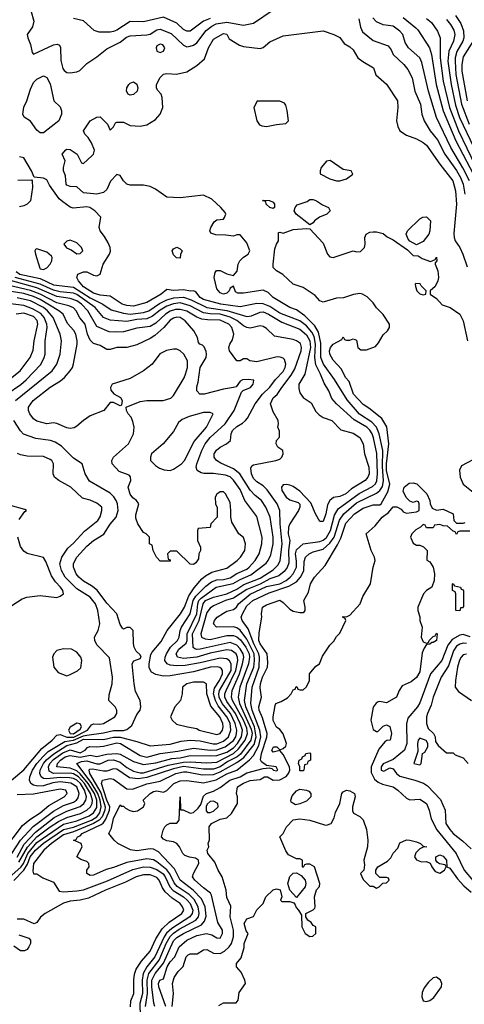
# Model space of a CAD drawing. Header units: inches. Extents: x 1793389 to 1900389, y 320802 to 470796.
# Tile 269 of 656: x 1834386 to 1837058, y 392644 to 398558. Entities that reach past the tile are written whole.
import ezdxf

# ---------------------------------------------------------------- set-up
doc = ezdxf.new("R2010")
doc.units = ezdxf.units.IN
doc.header["$MEASUREMENT"] = 0
doc.layers.add('B8339', color=7, linetype='Continuous')

msp = doc.modelspace()

# ---------------------------------------------------------------- linework, layer by layer
at = {"layer": 'B8339', "color": 2}
for points, elevation in [([(1834453.3, 398613.3), (1834470.4, 398549.6), (1834463.8, 398516.2), (1834430.8, 398470), (1834434, 398450), (1834450.8, 398410), (1834461, 398361), (1834470, 398352), (1834590, 398407.3), (1834611, 398411), (1834625.4, 398405.4), (1834630.7, 398390.7), (1834634.2, 398314.2), (1834645.8, 398265.8), (1834652.8, 398252.8), (1834670, 398240.7), (1834690, 398239.1), (1834730, 398244.9), (1834747.2, 398252.8), (1834790, 398296), (1834850, 398334.8), (1834910, 398384), (1834990, 398423), (1835027.4, 398452.6), (1835050, 398462), (1835150, 398466.4), (1835170, 398472.2), (1835210, 398497.6), (1835230, 398501.3), (1835295.8, 398475.8), (1835370, 398404.9), (1835390, 398396.3), (1835410, 398399.1), (1835430, 398405.5), (1835450, 398419.1), (1835507.1, 398492.9), (1835540.7, 398519.3), (1835566.8, 398533.2), (1835630, 398544.2), (1835730, 398526), (1835790, 398537.1), (1835910, 398618)], 226), ([(1835530, 398565.5), (1835490, 398548.7), (1835410, 398490.4), (1835390, 398490.4), (1835370, 398500.4), (1835330, 398537), (1835250, 398572.7), (1835130, 398546), (1835050, 398548.2), (1834970, 398496.4), (1834950, 398488.4), (1834930, 398483.8), (1834863.4, 398483.4), (1834833.4, 398493.4), (1834770, 398550.8), (1834710, 398566)], 230), ([(1836423.4, 398563.4), (1836433, 398513), (1836446.2, 398486.2), (1836510, 398433), (1836600.5, 398400.5), (1836618, 398378), (1836630.8, 398350), (1836694, 398290), (1836719, 398259), (1836744.9, 398210), (1836760.5, 398130), (1836794.9, 398050), (1836802, 397990), (1836816.3, 397950), (1836852.7, 397890), (1836896.4, 397836.4), (1836941.1, 397750), (1837010, 397652.4), (1837033.8, 397610), (1837050.2, 397570), (1837061.3, 397510)], 226), ([(1837088, 397590), (1837049.4, 397669.4), (1836976.5, 397790), (1836890.2, 397970.2), (1836843.1, 398130), (1836801.7, 398301.7), (1836790.4, 398330), (1836722, 398390), (1836702.3, 398422.3), (1836687.7, 398470), (1836670.6, 398490), (1836630, 398519.1), (1836570, 398527.3), (1836530, 398544.9), (1836508, 398570)], 230), ([(1836691.2, 398571.2), (1836766.8, 398510), (1836778.4, 398498.4), (1836848.2, 398390), (1836861.1, 398350), (1836889, 398170), (1836930.2, 398010), (1837006.5, 397830), (1837132.4, 397590)], 234), ([(1836830, 398565.7), (1836861.1, 398541.1), (1836897.3, 398490), (1836913, 398450), (1836912.6, 398330), (1836930.2, 398190), (1836969.2, 398030), (1837022.8, 397890), (1837122.8, 397682.8)], 238), ([(1836950, 398559.3), (1836974, 398530), (1836994.5, 398494.5), (1837000.3, 398470), (1836991.8, 398430), (1836964, 398370), (1836959.6, 398310), (1836978, 398170), (1837005.1, 398045.1), (1837029.2, 397970), (1837115.5, 397790)], 242), ([(1837003.9, 398583.9), (1837036.4, 398536.4), (1837052.4, 398492.4), (1837055.2, 398450), (1837048.9, 398430), (1837013.7, 398366.3), (1837003.6, 398330), (1837002.8, 398310), (1837006.5, 398230), (1837040.7, 398050), (1837087.1, 397930)], 246), ([(1835198, 392630), (1835191.2, 392651.2), (1835179.8, 392750), (1835181, 392790), (1835199.3, 392830), (1835250, 392891.8), (1835310, 393025.3), (1835330, 393045.2), (1835369.6, 393070), (1835478.5, 393121.5), (1835496.6, 393143.4), (1835506.3, 393173.7), (1835500.9, 393230), (1835478.5, 393278.5), (1835429.2, 393329.2), (1835350, 393389.7), (1835317.1, 393457.1), (1835220.1, 393560.1), (1835190, 393575.1), (1835170, 393578), (1835090, 393566), (1835051.5, 393571.5), (1834975.3, 393610), (1834954, 393630), (1834922, 393670), (1834938.3, 393701.7), (1834950, 393761), (1834990, 393842), (1834995.3, 393835.3), (1835010, 393833.4), (1835021.3, 393821.3), (1835047.7, 393807.7), (1835070, 393802.7), (1835094.7, 393805.3), (1835129.5, 393830), (1835137.2, 393850), (1835128, 393870), (1835169.3, 393910), (1835190, 393922.4), (1835210, 393926.7), (1835250, 393919.1), (1835270, 393927.7), (1835312, 393970), (1835350, 393987.2), (1835390, 393988.7), (1835490, 393974.6), (1835566.6, 393993.4), (1835630, 394028), (1835689.8, 394050.2), (1835766.7, 394113.3), (1835790, 394138.4), (1835822.2, 394197.8), (1835834.6, 394250), (1835829.9, 394290), (1835783.4, 394410), (1835775.8, 394450), (1835782.5, 394550), (1835825.7, 394670), (1835826.9, 394730), (1835823.7, 394750), (1835792.9, 394810), (1835759, 394899), (1835722.9, 394950), (1835717.6, 394970), (1835725.4, 394990), (1835750, 395038.4), (1835787.3, 395070), (1835884.9, 395115.1), (1836004.1, 395155.9), (1836050, 395182), (1836074.3, 395210), (1836093.1, 395246.9), (1836095.6, 395304.4), (1836102.9, 395330), (1836126, 395350), (1836150, 395361.6), (1836210, 395378), (1836250, 395413.1), (1836275.5, 395450), (1836307.7, 395552.3), (1836332.8, 395590), (1836410, 395655.5), (1836530, 395714.3), (1836550.6, 395729.4), (1836565.6, 395754.4), (1836571.5, 395788.5), (1836565.3, 395874.7), (1836569, 395970), (1836546, 396070), (1836530.6, 396110.6), (1836501.4, 396141.4), (1836428.4, 396188.4), (1836354.3, 396274.3), (1836277.3, 396397.3), (1836211.1, 396490), (1836195.3, 396530), (1836195, 396615), (1836180.6, 396680.6), (1836158.6, 396718.6), (1836100, 396780), (1836050, 396816.2), (1836009.2, 396830), (1835910, 396889.5), (1835879.5, 396919.5), (1835850, 396934), (1835730, 396916.2), (1835696.5, 396916.5), (1835683.2, 396923.2), (1835670, 396958), (1835650, 396946), (1835644.7, 396930), (1835630, 396915.3), (1835610, 396909.3), (1835590, 396917.2), (1835570, 396941.2), (1835554.5, 397010), (1835560.2, 397039.8), (1835568.9, 397051.1), (1835590, 397051.3), (1835630, 397031.3), (1835670, 397022), (1835692.9, 397047.1), (1835699, 397090), (1835709.4, 397110.6), (1835730, 397131.3), (1835758, 397150), (1835768.7, 397170), (1835750, 397218), (1835710, 397266), (1835690, 397266), (1835670, 397258), (1835624.7, 397264.7), (1835565.2, 397265.2), (1835535.3, 397275.3), (1835529.2, 397289.2), (1835534, 397310), (1835555.5, 397344.5), (1835570, 397356), (1835610, 397361), (1835617.2, 397370), (1835624, 397390), (1835620.2, 397400.2), (1835594, 397430), (1835539.6, 397479.6), (1835490, 397504), (1835350, 397489.2), (1835270, 397493.2), (1835201.3, 397541.3), (1835170, 397557), (1835130, 397565.1), (1835050, 397565.1), (1835030, 397569.6), (1835009.3, 397590), (1834990, 397622), (1834970, 397628.7), (1834930.7, 397589.3), (1834910, 397538), (1834890, 397521.2), (1834850, 397509.6), (1834770, 397519), (1834730, 397554), (1834690, 397557.2), (1834670, 397564), (1834666, 397570), (1834660.4, 397620.4), (1834649.2, 397650.8), (1834649.1, 397670.9), (1834659, 397710), (1834642, 397750), (1834662.7, 397777.3), (1834670, 397781), (1834690, 397778.8), (1834732, 397750), (1834758, 397698), (1834770, 397694), (1834820.4, 397739.6), (1834828.9, 397751.1), (1834834.6, 397774.6), (1834818, 397818), (1834798, 397850), (1834778, 397870), (1834769, 397890), (1834808.7, 397950), (1834850, 397972), (1834870, 397974), (1834914, 397930), (1834930, 397894), (1834950, 397914), (1834962, 397938), (1834970, 397942), (1835010, 397942), (1835050, 397922), (1835110, 397918), (1835150, 397926), (1835201.5, 397958.5), (1835229.4, 397990.6), (1835245.2, 398030), (1835242, 398090), (1835235.3, 398110), (1835214.6, 398134.6), (1835208, 398150), (1835209, 398170), (1835230, 398211), (1835250, 398230.8), (1835270, 398236), (1835328.9, 398231.1), (1835390, 398246), (1835450, 398282.8), (1835495.9, 398324.1), (1835519.6, 398390), (1835550, 398440.7), (1835610, 398476), (1835630, 398471.3), (1835644, 398444), (1835706.2, 398406.2), (1835730, 398398), (1835830, 398386), (1835850, 398391), (1835890, 398426), (1835970, 398461), (1836210, 398491.3), (1836274, 398470), (1836310, 398452), (1836335.3, 398415.3), (1836370, 398396), (1836390, 398378), (1836418, 398330), (1836447.3, 398307.3), (1836511.3, 398270), (1836526.4, 398226.4), (1836590, 398172), (1836656, 398070), (1836658.8, 398030), (1836650.6, 397950), (1836657.5, 397917.5), (1836670.5, 397890.5), (1836710, 397864), (1836770, 397842.8), (1836810, 397820.7), (1836830, 397804), (1836910.3, 397690.3), (1836988.4, 397590), (1837005.3, 397530), (1837010.3, 397450.3), (1836994.6, 397274.6), (1836996.4, 397250), (1837003, 397230), (1837030.3, 397190.3), (1837048.5, 397150), (1837074, 397074)], 222), ([(1837122.8, 398450), (1837050, 398335.1), (1837042.8, 398290), (1837043.6, 398250), (1837075.2, 398070)], 250), ([(1835142.5, 392630), (1835154.5, 392710), (1835151.3, 392790), (1835162.3, 392830), (1835224.8, 392910), (1835266, 393010), (1835289.4, 393050.6), (1835310, 393071.1), (1835345.1, 393094.9), (1835445.1, 393150), (1835459.8, 393170), (1835464.1, 393190), (1835459.3, 393230), (1835434.5, 393274.5), (1835404.4, 393304.4), (1835332.5, 393352.5), (1835314.5, 393374.5), (1835288, 393428), (1835271.1, 393451.1), (1835210, 393500.4), (1835190, 393511.2), (1835150, 393517.3), (1835030, 393496.9), (1834950, 393465.1), (1834906.4, 393453.6), (1834830, 393419.3), (1834810, 393417.2), (1834789.1, 393429.1), (1834788.7, 393450), (1834804, 393470), (1834802, 393490), (1834790, 393502), (1834753.6, 393513.6), (1834728.7, 393530), (1834762, 393590), (1834755.3, 393610), (1834708.7, 393630), (1834725.2, 393634.8), (1834734, 393650), (1834750, 393657.1), (1834761.6, 393670), (1834875.8, 393724.2), (1834887.5, 393732.5), (1834903.1, 393756.9), (1834925, 393810), (1834927.4, 393830), (1834909.9, 393869.9), (1834878, 393970), (1834882.7, 393990), (1834930, 394001.3), (1834950, 393996.4), (1835030, 393939.3), (1835063.3, 393936.7), (1835150, 393968.9), (1835230, 393984.6), (1835323.7, 394030), (1835370, 394040.7), (1835390, 394040.7), (1835482.7, 394022.7), (1835550, 394025.2), (1835590, 394040.9), (1835690, 394096), (1835732.8, 394127.2), (1835794.3, 394205.7), (1835807.3, 394250), (1835797.2, 394310), (1835744.5, 394430), (1835737.1, 394470), (1835750.7, 394570), (1835792.3, 394670), (1835797.3, 394710), (1835794.7, 394750), (1835750, 394837.4), (1835710, 394891.2), (1835690, 394905.4), (1835670, 394911.1), (1835569.6, 394909.6), (1835549.6, 394929.6), (1835556, 394950), (1835572.7, 394970), (1835610, 394994), (1835630, 395006), (1835670, 395016.3), (1835689.7, 395030.3), (1835701.3, 395050), (1835770, 395107.1), (1835870, 395153), (1835950, 395170.2), (1835986.3, 395190), (1836011.3, 395210), (1836030, 395230.4), (1836048.5, 395270), (1836050, 395306), (1836044.2, 395350), (1836050, 395374.4), (1836090, 395411), (1836190, 395424.9), (1836210, 395431.8), (1836230, 395448.8), (1836252.8, 395490), (1836278.5, 395581.5), (1836300.4, 395619.6), (1836426.8, 395713.2), (1836506.1, 395753.9), (1836523, 395770), (1836531.6, 395788.4), (1836536.8, 395830), (1836531.7, 395951.7), (1836512.5, 396047.5), (1836504, 396070), (1836490, 396093.6), (1836471.8, 396110), (1836395.7, 396155.7), (1836289.3, 396250), (1836262, 396282), (1836244.5, 396330), (1836215.1, 396375.1), (1836194, 396430), (1836164.6, 396484.6), (1836159, 396530), (1836164.3, 396610), (1836154.7, 396654.7), (1836142.3, 396682.3), (1836110, 396718.5), (1836070, 396749.7), (1835950, 396795.6), (1835890, 396836), (1835850, 396852.6), (1835810, 396854.3), (1835710, 396833.3), (1835594, 396850), (1835490, 396878.5), (1835469.6, 396890), (1835444.1, 396924.1), (1835429.6, 396929.6), (1835412.1, 396927.9), (1835370, 396935.8), (1835310, 396931.3), (1835270, 396937), (1835236.3, 396910), (1835150, 396859.7), (1835070, 396837.7), (1835030, 396841), (1835001.2, 396850), (1834930, 396897), (1834870, 396903.5), (1834830, 396915.8), (1834770, 396954.7), (1834739.6, 396990), (1834729.3, 397010), (1834736, 397030), (1834770, 397043.7), (1834790, 397043.1), (1834830, 397023.8), (1834850, 397019.1), (1834869, 397030), (1834887, 397090), (1834925.6, 397150), (1834931.3, 397168.7), (1834929.7, 397190), (1834918, 397218), (1834896.6, 397256.6), (1834869.3, 397290), (1834862.7, 397310), (1834872.9, 397372.9), (1834838, 397410), (1834808, 397430), (1834790, 397435.1), (1834707.2, 397427.2), (1834690, 397432.7), (1834644.4, 397464.4), (1834622.3, 397482.3), (1834564.9, 397564.9), (1834550, 397597.2), (1834530, 397606.6), (1834472.9, 397612.9), (1834456.2, 397650), (1834410, 397728), (1834385.4, 397734.6)], 226), ([(1834375.2, 397595.2), (1834456, 397596), (1834462, 397590), (1834464, 397550), (1834450.8, 397470), (1834431.3, 397450), (1834410, 397439.3), (1834384.9, 397435.1)], 226), ([(1835265, 392630), (1835221.3, 392750), (1835219.6, 392770), (1835227.6, 392790), (1835250, 392798), (1835273.1, 392870), (1835290, 392899.5), (1835318.7, 392930), (1835343.6, 392990), (1835389.5, 393030), (1835450, 393056.9), (1835508.5, 393068.5), (1835540.5, 393060.5), (1835570, 393042.8), (1835590, 393041), (1835605.2, 393070), (1835605.2, 393090), (1835576, 393136), (1835539.5, 393299.5), (1835531.8, 393311.8), (1835490, 393342.9), (1835439.3, 393390), (1835423.7, 393410), (1835429.5, 393430), (1835462.9, 393490), (1835460.9, 393510), (1835442.4, 393522.4), (1835407.1, 393527.1), (1835378.5, 393538.5), (1835365.6, 393550), (1835345.4, 393590), (1835330, 393609.6), (1835310, 393620.5), (1835270, 393626.6), (1835250, 393635.3), (1835239, 393650), (1835248, 393690), (1835258, 393710), (1835270, 393722), (1835290, 393732), (1835330, 393731.3), (1835344, 393750), (1835350, 393891), (1835351.6, 393811.6), (1835368.4, 393811.6), (1835410, 393792.2), (1835430, 393796.4), (1835458.5, 393821.5), (1835474.8, 393845.2), (1835490, 393894.8), (1835509, 393910), (1835550, 393924.9), (1835590, 393946.4), (1835649.1, 393990.9), (1835710, 394010.2), (1835750, 394035.2), (1835850, 394061.3), (1835884.9, 394064.9), (1835901, 394061), (1835912, 394050), (1835930, 394046), (1835937.2, 394050), (1835928, 394070), (1835870, 394078), (1835840, 394100), (1835832.6, 394112.6), (1835838.4, 394150), (1835871.6, 394248.4), (1835872.8, 394270), (1835844.9, 394364.9), (1835824.8, 394410), (1835823.1, 394430), (1835838.7, 394490), (1835830, 394546), (1835833, 394570), (1835846, 394610), (1835874.3, 394670), (1835877.2, 394697.2), (1835872.3, 394750), (1835830, 394809.6), (1835823.5, 394830), (1835824.4, 394875.6), (1835842, 394970), (1835839, 394990), (1835845.2, 395030), (1835870, 395044), (1835950, 395070.7), (1835970, 395058), (1836010, 395018), (1836030, 395006), (1836070, 394998), (1836090, 394998), (1836096.5, 395003.5), (1836102, 395010), (1836102, 395030), (1836094, 395070), (1836120.9, 395119.1), (1836134, 395170), (1836157.2, 395210), (1836220.7, 395279.3), (1836295.5, 395404.5), (1836315, 395445), (1836346.6, 395533.4), (1836398.4, 395590), (1836450, 395624.9), (1836510, 395644.6), (1836550, 395644.9), (1836558, 395650), (1836598.4, 395721.6), (1836611, 395769), (1836590.7, 395850.7), (1836590.7, 395890), (1836604.2, 396010), (1836592.1, 396112.1), (1836562.5, 396162.5), (1836484.8, 396224.8), (1836450, 396247), (1836392.3, 396310), (1836365.1, 396385.1), (1836343.7, 396410), (1836319.6, 396459.6), (1836270, 396514), (1836249.7, 396549.7), (1836247.6, 396570), (1836254, 396590), (1836268.7, 396610), (1836322, 396638), (1836330, 396654), (1836338, 396638), (1836350, 396634), (1836370, 396634), (1836390, 396642), (1836410, 396634), (1836418, 396590), (1836436, 396576), (1836470, 396576.3), (1836524.1, 396595.9), (1836542.5, 396617.5), (1836570, 396666), (1836595.3, 396690), (1836608.7, 396710), (1836608.7, 396730), (1836570, 396788), (1836530, 396828), (1836510, 396858), (1836474.6, 396894.6), (1836446, 396910), (1836430, 396913.2), (1836391.6, 396908.4), (1836331.6, 396888.4), (1836290, 396886), (1836210, 396862), (1836190, 396868.7), (1836161.2, 396901.2), (1836089.2, 396949.2), (1836030, 396969.2), (1835967.5, 397027.5), (1835928.7, 397050), (1835909.2, 397070), (1835909.3, 397089.3), (1835919, 397181), (1835928.7, 397210), (1835942, 397230), (1835940.4, 397279.6), (1835950, 397282), (1835970, 397276), (1836030, 397297.3), (1836110, 397304.7), (1836130, 397302), (1836210, 397216), (1836234.8, 397150), (1836250, 397134.8), (1836270, 397130.8), (1836389.2, 397170.8), (1836410, 397164), (1836434.8, 397165.2), (1836457.2, 397190), (1836461.2, 397210), (1836459, 397250), (1836468, 397270), (1836490, 397282.8), (1836510, 397284), (1836530, 397284), (1836570, 397274.8), (1836594.4, 397254.4), (1836630, 397236), (1836716, 397176), (1836750, 397142), (1836779.6, 397139.6), (1836803.5, 397123.5), (1836854.6, 397105.4), (1836882, 397118), (1836890, 397132), (1836892, 397110), (1836882, 397098), (1836882, 397090), (1836898.8, 397050), (1836902.8, 397010), (1836898.8, 396990), (1836883.5, 396956.5), (1836852, 396930), (1836852, 396910), (1836890, 396882.8), (1836925.5, 396845.5), (1836972, 396830), (1837031.3, 396790), (1837050.7, 396750), (1837077.3, 396630)], 218), ([(1834365, 397045), (1834387.6, 397030), (1834510, 397004.4), (1834590, 396965.5), (1834710, 396952), (1834810, 396888.1), (1834885.6, 396850), (1834935.6, 396815.6), (1835010, 396794.8), (1835050, 396789.8), (1835130, 396798.8), (1835161.6, 396810), (1835225.9, 396854.1), (1835270, 396874.8), (1835311.7, 396888.3), (1835370, 396890.8), (1835416.2, 396876.2), (1835510, 396828.9), (1835631.2, 396811.2), (1835750, 396775.1), (1835779.9, 396780.1), (1835830, 396801.1), (1835850, 396802.6), (1835882, 396790), (1835961.8, 396741.8), (1836070, 396698.5), (1836110, 396666), (1836129.8, 396630), (1836134, 396590), (1836099.5, 396430), (1836063.7, 396370), (1836063.2, 396343.2), (1836070, 396318), (1836088.7, 396290), (1836136.6, 396256.6), (1836165.6, 396205.6), (1836185.6, 396185.6), (1836210, 396169.3), (1836262, 396150), (1836315.1, 396095.1), (1836390, 396074.5), (1836430, 396049), (1836449.4, 396010), (1836457.6, 395950), (1836484.2, 395870), (1836486, 395830), (1836477.6, 395810), (1836462, 395790), (1836379.8, 395740.2), (1836346, 395710), (1836310, 395694.9), (1836272.1, 395687.9), (1836250, 395671.3), (1836236.2, 395643.8), (1836225.2, 395590), (1836210, 395544.7), (1836190, 395544.7), (1836164, 395590), (1836135.9, 395655.9), (1836070, 395726), (1836030, 395754.8), (1836010, 395762.8), (1835990, 395766.8), (1835970, 395764.7), (1835959, 395750), (1835960.9, 395730), (1835987, 395690), (1836010, 395675.1), (1836058.9, 395658.9), (1836069.3, 395649.3), (1836069.4, 395630), (1836062, 395610), (1836009.8, 395530.2), (1836001.7, 395510), (1835999.8, 395470), (1836009.8, 395430), (1836002.2, 395370), (1836003.5, 395296.5), (1835992.7, 395267.3), (1835975.4, 395244.6), (1835942.2, 395217.8), (1835890, 395199.3), (1835830, 395168.6), (1835750, 395135.9), (1835670, 395083.6), (1835622.7, 395070), (1835550, 395038.4), (1835530, 395023.8), (1835510, 394997.1), (1835474, 394870), (1835479.3, 394850), (1835499.7, 394839.7), (1835530, 394835.4), (1835630, 394860.4), (1835670, 394859.8), (1835690, 394851.1), (1835712.9, 394832.9), (1835744.1, 394790), (1835764.6, 394750), (1835767.2, 394730), (1835761.2, 394690), (1835708.8, 394550), (1835699.8, 394490), (1835706, 394450), (1835776.8, 394296.8), (1835782, 394270), (1835774.6, 394230), (1835712.4, 394147.6), (1835692.3, 394130), (1835637.2, 394102.8), (1835590, 394070.2), (1835550, 394057.1), (1835490, 394057.1), (1835370, 394073.4), (1835310, 394059), (1835150, 394006), (1835098.4, 393998.4), (1835045.2, 394005.2), (1834970, 394057.4), (1834950, 394058.7), (1834910, 394044.7), (1834890, 394043.9), (1834824, 394056), (1834804.8, 394055.2), (1834801.6, 394050), (1834806, 394030), (1834873.7, 393913.7), (1834894.6, 393850), (1834899, 393830), (1834897.2, 393810), (1834881.5, 393770), (1834864.1, 393750), (1834830.3, 393729.7), (1834710, 393679.8), (1834650, 393662.6), (1834576.3, 393610), (1834531.8, 393570), (1834470, 393490.5), (1834464.5, 393444.5), (1834470, 393428.7), (1834490, 393428.7), (1834524.7, 393404.7), (1834590, 393378.4), (1834624.2, 393324.2), (1834650, 393320.7), (1834730, 393325.4), (1834770, 393332.6), (1834914.4, 393385.6), (1835066, 393454), (1835130, 393469.8), (1835170, 393468.7), (1835210, 393454.8), (1835247.2, 393427.2), (1835260.8, 393410), (1835289.2, 393349.2), (1835308.6, 393328.6), (1835369.7, 393290), (1835392.3, 393270), (1835410.8, 393250), (1835425.6, 393210), (1835422.7, 393190), (1835408, 393170), (1835299.7, 393100.3), (1835268.2, 393071.8), (1835254.2, 393050), (1835197.4, 392930), (1835150.5, 392869.5), (1835128.9, 392830), (1835122.2, 392790), (1835124.6, 392710), (1835108.8, 392650), (1835110.9, 392570)], 230), ([(1834381.7, 393498.3), (1834432.5, 393587.5), (1834490, 393649.4), (1834570, 393711.1), (1834618.4, 393741.6), (1834670, 393765.6), (1834751.8, 393790), (1834789.6, 393810), (1834810.9, 393830), (1834820.8, 393850), (1834823.2, 393870), (1834811.7, 393910), (1834775.8, 393970), (1834739.4, 394010), (1834710, 394028.5), (1834690, 394033.2), (1834589.9, 394029.9), (1834563.8, 394043.8), (1834558.4, 394070), (1834567, 394090), (1834590, 394115.4), (1834646, 394154), (1834690, 394173), (1834750, 394153.8), (1834779.7, 394170), (1834792.7, 394187.3), (1834808.2, 394191.8), (1834850, 394190.3), (1834890, 394194.7), (1834970, 394215), (1834992.4, 394210), (1835110, 394139.5), (1835150, 394129.2), (1835230, 394150.2), (1835336.2, 394163.8), (1835430, 394183.6), (1835530, 394171.1), (1835570, 394172.7), (1835621.3, 394190), (1835670, 394229), (1835684.1, 394250), (1835689, 394270), (1835690.7, 394290), (1835681.7, 394330), (1835652.2, 394390), (1835601.8, 394450), (1835585.4, 394490), (1835583.2, 394510), (1835587.1, 394530), (1835656, 394650), (1835656.1, 394690), (1835647.6, 394707.6), (1835630, 394718.9), (1835590, 394723.9), (1835470, 394694.8), (1835380.4, 394679.6), (1835330, 394676.4), (1835290, 394682), (1835272.7, 394690), (1835258, 394710), (1835260.7, 394730), (1835267.8, 394750), (1835292.8, 394790), (1835335.1, 394830), (1835344.7, 394850), (1835349.7, 394890), (1835357.4, 394910), (1835409.8, 394990.2), (1835429, 395070), (1835445.2, 395094.8), (1835505.2, 395154.8), (1835538.5, 395181.5), (1835570, 395193.2), (1835610, 395196.5), (1835650, 395206), (1835690, 395231.6), (1835750, 395258), (1835764.2, 395270), (1835800.5, 395310), (1835824.2, 395350), (1835841.6, 395410), (1835843.6, 395450), (1835810, 395574), (1835739.6, 395670), (1835710, 395737), (1835670, 395792), (1835650, 395811.6), (1835622.3, 395822.3), (1835550, 395833), (1835491.9, 395831.9), (1835475.9, 395835.9), (1835453.2, 395850), (1835446.6, 395870), (1835449.6, 395890), (1835479.7, 395970), (1835499.7, 396010), (1835530, 396048.4), (1835621.6, 396130), (1835674.5, 396210), (1835719, 396321), (1835728.9, 396331.1), (1835773.2, 396350), (1835789, 396370), (1835792.9, 396392.9), (1835758, 396398), (1835725.2, 396394.8), (1835710, 396388), (1835686, 396354), (1835671, 396349), (1835610, 396339.3), (1835494, 396310), (1835468.7, 396310), (1835449.5, 396329.5), (1835450, 396354), (1835458, 396382), (1835469.6, 396470), (1835506, 396530), (1835509.3, 396550), (1835506.3, 396566.3), (1835494, 396594), (1835484, 396604), (1835468, 396610), (1835460.2, 396620.2), (1835454, 396650), (1835433.2, 396690), (1835379.5, 396750), (1835350, 396769.6), (1835330, 396771.1), (1835310, 396766), (1835290, 396753.3), (1835251.4, 396708.6), (1835197.7, 396662.3), (1835170, 396642.7), (1835090, 396605.2), (1835030, 396589), (1834970, 396589), (1834930, 396578), (1834910, 396578), (1834870, 396602), (1834830, 396613.2), (1834810, 396633.2), (1834793.3, 396670), (1834779.6, 396730), (1834747.1, 396767.1), (1834725.1, 396810), (1834708.4, 396828.4), (1834680.6, 396840.6), (1834610, 396858), (1834510, 396909.1), (1834450, 396932.5), (1834159.3, 396999.3)], 242), ([(1834339.2, 393420.8), (1834394.6, 393470), (1834409.4, 393490.6), (1834435.2, 393550), (1834490, 393616.3), (1834650, 393725.4), (1834730, 393745.8), (1834804, 393776), (1834830, 393795.2), (1834850, 393826), (1834849.9, 393870), (1834835.3, 393910), (1834797.5, 393970), (1834750, 394028.5), (1834730, 394045.7), (1834690, 394062.9), (1834610, 394069.7), (1834613.6, 394090), (1834631.5, 394110), (1834659.6, 394130), (1834690, 394137.8), (1834748.9, 394128.9), (1834810, 394140.2), (1834850, 394132.7), (1834910, 394147.2), (1834970, 394150.4), (1834990, 394146.5), (1835070, 394101.7), (1835130, 394083.6), (1835204.7, 394095.3), (1835299.7, 394120.3), (1835350, 394124.6), (1835410, 394138.2), (1835530, 394135.9), (1835570, 394139.3), (1835630, 394159), (1835670, 394185.4), (1835694, 394210), (1835718.5, 394250), (1835724.2, 394290), (1835711.3, 394330), (1835682, 394390), (1835630, 394462), (1835618.9, 394490), (1835618.4, 394510), (1835626, 394530), (1835685, 394650), (1835695.9, 394710), (1835695.5, 394730), (1835686.3, 394750), (1835659.3, 394770), (1835630, 394774.2), (1835530, 394752.7), (1835450, 394729.8), (1835370, 394720.9), (1835335.1, 394730), (1835327.1, 394750), (1835341.7, 394778.3), (1835386.7, 394813.3), (1835391.5, 394830), (1835391.4, 394870), (1835449.8, 394990), (1835456, 395050), (1835462.9, 395070), (1835475.5, 395084.5), (1835566, 395150), (1835669, 395171), (1835710, 395195.8), (1835775.3, 395224.7), (1835866.1, 395293.9), (1835879.6, 395310), (1835895.2, 395344.8), (1835908.2, 395410), (1835909.7, 395450), (1835891.1, 395571.1), (1835865.6, 395630), (1835839.5, 395670), (1835800.1, 395700.1), (1835770, 395731.6), (1835708, 395830), (1835670, 395861.1), (1835594.3, 395894.3), (1835569.2, 395910), (1835555.1, 395930), (1835554.5, 395950), (1835568.2, 395971.8), (1835589.7, 395990.3), (1835629, 396010), (1835653.2, 396030), (1835657, 396070), (1835665.1, 396090), (1835690, 396114.9), (1835725.8, 396134.2), (1835742.7, 396150), (1835755.1, 396164.9), (1835800.7, 396250), (1835846, 396310), (1835888.5, 396351.5), (1835923.1, 396396.9), (1835970, 396445.5), (1835981.6, 396470), (1835985.1, 396490), (1835976.9, 396516.9), (1835970, 396525.2), (1835952.1, 396532.1), (1835932.3, 396532.3), (1835810, 396502.7), (1835769.4, 396509.4), (1835750, 396522), (1835730, 396522), (1835710, 396508.7), (1835690, 396508.7), (1835646, 396570), (1835643.7, 396590), (1835649.5, 396610), (1835665.1, 396634.9), (1835672.3, 396670), (1835661.6, 396710), (1835642.9, 396730), (1835590, 396752.8), (1835514.8, 396754.8), (1835480.3, 396760.3), (1835450, 396772.4), (1835390, 396807.4), (1835350, 396818.2), (1835322, 396818), (1835290, 396807.7), (1835262.6, 396790), (1835204.2, 396735.8), (1835170, 396715.1), (1835090, 396705.7), (1835010, 396684.2), (1834970, 396680.5), (1834924.4, 396684.4), (1834850, 396715.1), (1834794.7, 396810), (1834756.9, 396850), (1834729.6, 396870), (1834690, 396883.8), (1834610, 396895), (1834490, 396947), (1834331.6, 396991.6)], 238), ([(1834350, 393388.2), (1834411, 393449), (1834433.4, 393486.6), (1834449.9, 393530.1), (1834480.7, 393570), (1834528.5, 393611.5), (1834650, 393694.6), (1834710, 393707.4), (1834817.4, 393750), (1834850.3, 393769.7), (1834866.7, 393793.3), (1834875.6, 393830), (1834869, 393870), (1834856, 393910), (1834815.6, 393975.6), (1834728.8, 394091.2), (1834756.5, 394103.5), (1834790, 394106.8), (1834850, 394089.2), (1834870, 394089.1), (1834917.2, 394110), (1834950, 394112), (1834990, 394097.7), (1835030, 394066.5), (1835070, 394045.2), (1835110, 394034.4), (1835130, 394035.2), (1835278.9, 394081.1), (1835370, 394099.2), (1835410, 394101.4), (1835510, 394093.6), (1835570, 394098.6), (1835670.9, 394150), (1835700.9, 394179.1), (1835741.8, 394230), (1835755.6, 394270), (1835750, 394303.6), (1835730, 394351), (1835664.1, 394470), (1835659.3, 394490), (1835663.1, 394530), (1835706.3, 394630), (1835725, 394690), (1835732.4, 394730), (1835728.8, 394750), (1835710, 394779.7), (1835690, 394801), (1835650, 394817.2), (1835470, 394777.7), (1835450, 394775.1), (1835438.4, 394778.4), (1835428.2, 394788.2), (1835423.4, 394870), (1835463.7, 394950), (1835489, 395050), (1835503.5, 395070), (1835550, 395089.2), (1835630, 395110.3), (1835690, 395138), (1835733.3, 395166.7), (1835830, 395204.2), (1835910, 395253.7), (1835937.6, 395282.4), (1835951.8, 395308.2), (1835962.3, 395410), (1835951.1, 395530), (1835949.6, 395610), (1835933.3, 395650), (1835873.9, 395733.9), (1835850, 395758.4), (1835810, 395782), (1835790, 395802.7), (1835779.5, 395830), (1835774.6, 395865.4), (1835781.2, 395878.8), (1835790, 395884.7), (1835926, 395910), (1835950, 395918), (1835962, 395930), (1835968.7, 395950), (1835968, 395970), (1835938, 395990), (1835928, 396010), (1835928.7, 396030), (1835948, 396050), (1835947.3, 396087.3), (1835938, 396110), (1835942, 396130), (1835939, 396150), (1835910, 396202), (1835892.7, 396250), (1835910, 396286), (1835933.9, 396306.1), (1835960.5, 396350), (1836017.1, 396422.9), (1836038.8, 396461.2), (1836077.6, 396570), (1836079.5, 396590), (1836072.7, 396612.7), (1836050, 396629.3), (1836030, 396637), (1835917.2, 396657.2), (1835870, 396704), (1835850, 396716), (1835830, 396719.3), (1835770, 396704.5), (1835750, 396709.5), (1835730, 396719.6), (1835691.3, 396751.3), (1835650, 396771.6), (1835590, 396789), (1835530, 396790.6), (1835490, 396798), (1835410, 396839.8), (1835350, 396857.1), (1835310, 396851.6), (1835270, 396837.4), (1835230, 396813.3), (1835183.1, 396776.9), (1835150, 396761.5), (1835090, 396756.8), (1835030, 396746), (1834930, 396754.3), (1834889.8, 396769.8), (1834840.5, 396830), (1834730, 396907.2), (1834710, 396915.9), (1834630, 396924), (1834590, 396933.6), (1834508.8, 396968.8), (1834359.7, 397010)], 234), ([(1834370, 393528.1), (1834413, 393607), (1834481.1, 393678.9), (1834593.7, 393766.3), (1834670, 393804.2), (1834750, 393831.5), (1834771.1, 393850), (1834783.9, 393870), (1834787.8, 393890), (1834775.9, 393930), (1834750.5, 393970), (1834729.7, 393990), (1834710, 394000.2), (1834685.2, 394005.2), (1834630, 394007.4), (1834550, 393998.4), (1834530, 394001.1), (1834514.5, 394010), (1834506.6, 394030), (1834509.8, 394050), (1834528.9, 394090), (1834546.9, 394113.1), (1834590.4, 394149.6), (1834670, 394199), (1834730, 394214.8), (1834770, 394236.2), (1834890, 394234.7), (1834950, 394248.4), (1834990, 394249.3), (1835090, 394223.1), (1835170, 394196.5), (1835290, 394207.4), (1835356, 394224), (1835409.8, 394230.2), (1835470, 394227.7), (1835548.4, 394208.4), (1835570, 394209.2), (1835610, 394224.4), (1835641.1, 394250), (1835655.5, 394290), (1835650, 394332), (1835631.6, 394370), (1835577.8, 394437.8), (1835562.2, 394470), (1835550.6, 394510), (1835557, 394543), (1835587.6, 394590), (1835605.4, 394630), (1835605.1, 394650), (1835599.1, 394659.1), (1835588.1, 394668.1), (1835572.2, 394672.2), (1835532, 394670), (1835430, 394640.4), (1835290, 394616.3), (1835250, 394615.1), (1835204.4, 394624.4), (1835178.7, 394638.7), (1835164.7, 394664.7), (1835164.7, 394690), (1835174.7, 394745.3), (1835181.1, 394758.9), (1835237.1, 394822.9), (1835271.8, 394890), (1835353, 394990), (1835376.9, 395030), (1835402.5, 395097.5), (1835435.2, 395144.8), (1835480.5, 395199.5), (1835502.5, 395217.5), (1835541, 395239), (1835630, 395263), (1835693.2, 395310), (1835712.7, 395330), (1835738, 395370), (1835742.7, 395410), (1835730, 395448), (1835702, 395470), (1835660.2, 395540.2), (1835654, 395570), (1835655.3, 395610), (1835650, 395658), (1835622, 395710), (1835610, 395722), (1835590, 395722), (1835570, 395708), (1835561, 395690), (1835562, 395650), (1835572.7, 395627.3), (1835572, 395570), (1835534, 395530), (1835530, 395508), (1835458, 395502), (1835454, 395490), (1835454, 395430), (1835472, 395390), (1835472, 395370), (1835462, 395350), (1835459.6, 395320.4), (1835443.6, 395296.4), (1835430, 395286), (1835410, 395288), (1835330, 395366), (1835290, 395366), (1835274, 395350), (1835278, 395318), (1835290, 395314), (1835290, 395306), (1835230, 395306), (1835208, 395330), (1835188, 395370), (1835182, 395402), (1835166, 395410), (1835166, 395450), (1835146, 395470), (1835130, 395478), (1835095.3, 395530), (1835084.7, 395564.7), (1835084.7, 395584.7), (1835102, 395650), (1835088.7, 395670), (1835066.8, 395686.8), (1835050, 395708.7), (1835037.2, 395750), (1835053.2, 395790), (1835052.7, 395812.7), (1835043.1, 395823.1), (1834984.7, 395844.7), (1834942, 395890), (1834939, 395910), (1834949.4, 395930.6), (1835039, 396010), (1835069.2, 396070), (1835073.2, 396110), (1835065.6, 396145.6), (1835055.3, 396170), (1835038, 396190), (1835028, 396210), (1835026, 396230), (1835110, 396264), (1835150.6, 396270.6), (1835249.1, 396270.9), (1835294.8, 396285.2), (1835310, 396301), (1835373.5, 396406.5), (1835382.4, 396430), (1835393.6, 396470), (1835394.5, 396510), (1835372.3, 396550), (1835349.7, 396569.7), (1835330, 396578.4), (1835310, 396579.6), (1835268.8, 396571.2), (1835228.7, 396551.3), (1835182, 396490), (1835130, 396449.6), (1835050, 396402.7), (1834942, 396370), (1834932, 396350), (1834932.7, 396332.7), (1834951.6, 396311.6), (1834991.3, 396290), (1835002, 396270), (1834998, 396242), (1834990, 396238), (1834950, 396258), (1834930, 396258), (1834892, 396210), (1834810, 396179.3), (1834768.7, 396151.3), (1834730, 396116), (1834712.8, 396107.2), (1834690, 396102.7), (1834670, 396106), (1834610, 396133.3), (1834590, 396136.3), (1834550, 396131.8), (1834490, 396147), (1834470, 396161.2), (1834446, 396190), (1834439.3, 396210), (1834439.3, 396230), (1834466.6, 396270), (1834570, 396350.4), (1834631.2, 396388.8), (1834656, 396410), (1834689.3, 396450), (1834702.7, 396470), (1834709.5, 396490.5), (1834731.8, 396610), (1834731.8, 396630), (1834722.9, 396670), (1834711, 396691), (1834674.2, 396734.2), (1834647, 396790), (1834622, 396810), (1834510, 396877.3), (1834470, 396895), (1834410, 396913.6), (1834270, 396935.5)], 246), ([(1834309.8, 396310.2), (1834392.7, 396367.3), (1834424.4, 396395.6), (1834512.3, 396487.7), (1834534, 396530), (1834539.6, 396550), (1834539.7, 396630), (1834551.2, 396710), (1834549.7, 396730), (1834533.5, 396770), (1834513.2, 396793.2), (1834462.3, 396822.3), (1834410, 396840.8), (1834330, 396850.9)], 254), ([(1834360.7, 396270), (1834580.9, 396450), (1834609.5, 396490), (1834629.6, 396550), (1834638, 396630), (1834629.5, 396670), (1834586.9, 396770), (1834552.4, 396810), (1834530, 396828.6), (1834450, 396868.9), (1834370, 396887)], 250), ([(1834330, 396402.4), (1834389.4, 396450), (1834449.6, 396530), (1834466.9, 396573.1), (1834473, 396630), (1834495.4, 396730), (1834491.5, 396751.5), (1834470, 396774.8), (1834410, 396795.1), (1834364.7, 396790)], 258), ([(1834339.7, 393550), (1834390.5, 393629.5), (1834467.9, 393712.1), (1834590, 393804.9), (1834650, 393837.6), (1834710, 393858.3), (1834727.6, 393870), (1834736.6, 393883.4), (1834744, 393910), (1834730, 393949.5), (1834693, 393973), (1834630, 393980.2), (1834586, 393974), (1834530, 393957.4), (1834494.9, 393954.9), (1834470, 393959.7), (1834452.3, 393970), (1834444.2, 393990), (1834446.9, 394010), (1834463.9, 394050), (1834489.8, 394090), (1834526.5, 394133.5), (1834557.8, 394162.2), (1834657.9, 394222.1), (1834710, 394231.3), (1834770, 394257.1), (1834790, 394261.2), (1834890, 394273.8), (1834950, 394289.1), (1835010, 394289.1), (1835030, 394295.3), (1835060.5, 394319.5), (1835090, 394384.7), (1835109, 394410), (1835114, 394430), (1835109, 394470), (1835082.7, 394522.7), (1835073.2, 394570), (1835062.7, 394690), (1835072.7, 394707.3), (1835110, 394720.7), (1835115.6, 394730), (1835110, 394744), (1835085.2, 394765.2), (1835073.2, 394790), (1835068.9, 394811.1), (1835068, 394890), (1835050, 394908), (1835030, 394908), (1835010, 394898), (1835003.1, 394903.1), (1834990, 394926), (1834969, 394990), (1834910, 395053.2), (1834852.5, 395132.5), (1834818.3, 395158.3), (1834770, 395185.6), (1834740.9, 395210), (1834724.5, 395230), (1834709.4, 395270), (1834710, 395292), (1834729.4, 395330), (1834790, 395396.3), (1834830, 395430.5), (1834891.1, 395468.9), (1834930, 395527.7), (1834965.1, 395570), (1834977.6, 395610), (1834973.3, 395650), (1834965.6, 395670), (1834952.4, 395692.4), (1834930, 395714.5), (1834806.2, 395786.2), (1834779.3, 395830), (1834762, 395890), (1834710, 395925.2), (1834636.3, 395996.3), (1834600.1, 396020.1), (1834571.4, 396031.4), (1834482.5, 396042.5), (1834409.5, 396069.5), (1834390, 396089), (1834351.4, 396151.4)], 250), ([(1834336, 393990), (1834410, 394053), (1834518.4, 394181.6), (1834580.7, 394230), (1834610, 394260.7), (1834630, 394265.5), (1834668.9, 394248.9), (1834711.5, 394248.5), (1834794.3, 394290), (1834817, 394323), (1834830, 394328), (1834866.6, 394326.6), (1834890, 394330.7), (1834958, 394370), (1834969, 394390), (1834969, 394410), (1834959, 394430), (1834922, 394470), (1834924, 394504), (1834941.2, 394570), (1834942.7, 394610), (1834926, 394726), (1834850, 394804), (1834837.2, 394830), (1834836, 394850), (1834857, 394890), (1834867.3, 394930), (1834854.7, 395010), (1834842.4, 395050), (1834810, 395089.6), (1834730, 395140.5), (1834658.7, 395210), (1834636.3, 395250), (1834628, 395290), (1834639.6, 395330), (1834675.4, 395384.6), (1834710, 395414), (1834774.7, 395485.3), (1834856, 395550), (1834870, 395572), (1834879.3, 395610), (1834879.3, 395630), (1834850, 395654.5), (1834810, 395672), (1834763.6, 395683.6), (1834694, 395750), (1834622, 395790), (1834595.3, 395810), (1834588, 395830), (1834589, 395890), (1834579, 395910), (1834570, 395917.2), (1834530, 395935.1), (1834430, 395937), (1834390, 395943.7), (1834372.1, 395952.1)], 254), ([(1837146, 395934), (1837040.7, 395879.3), (1837028.4, 395851.6), (1837032.2, 395810), (1837050, 395767.7), (1837110, 395719.5)], 218), ([(1835303.1, 392630), (1835311.1, 392710), (1835304.8, 392770), (1835314.3, 392805.7), (1835338.3, 392841.7), (1835367.8, 392872.2), (1835386.3, 392930), (1835398.9, 392941.1), (1835410, 392947.2), (1835452.4, 392947.6), (1835490, 392970.8), (1835510, 392974), (1835550, 392950.4), (1835590, 392950.3), (1835616.8, 392963.2), (1835644.2, 392990), (1835658, 393010), (1835671, 393049), (1835671.1, 393090), (1835651.3, 393170), (1835654, 393234), (1835630, 393286), (1835626, 393330), (1835602.7, 393410), (1835579, 393450), (1835558.4, 393498.4), (1835516, 393550), (1835513.2, 393570), (1835522, 393590), (1835518, 393610), (1835527.3, 393632.7), (1835525.2, 393710), (1835539, 393730), (1835590, 393756.3), (1835630, 393764), (1835659.3, 393790), (1835694, 393850), (1835694, 393890), (1835689, 393910), (1835694, 393950), (1835730, 393972), (1835770, 393988), (1835830, 393994.9), (1835858, 394010), (1835874.8, 394010), (1835910, 393990.3), (1835950, 393991.7), (1835987.9, 394012.1), (1836001, 394030), (1836008.7, 394050), (1836006.8, 394070), (1835970, 394145.2), (1835950, 394168), (1835910, 394159), (1835901.2, 394170), (1835910.8, 394190.8), (1835930.7, 394190.7), (1835950, 394172), (1835970, 394181), (1835985.2, 394194.8), (1835989.2, 394210), (1835970, 394268.7), (1835950, 394295.3), (1835930, 394308), (1835910, 394348), (1835909.5, 394370.5), (1835920.4, 394439.6), (1835926, 394450), (1835958, 394462), (1835995.3, 394484.7), (1836018, 394510), (1836030, 394534), (1836042, 394538), (1836047.3, 394552.7), (1836054, 394550), (1836058, 394538), (1836070, 394534), (1836090, 394534), (1836108.4, 394551.6), (1836128, 394590), (1836128, 394630), (1836165.6, 394674.4), (1836188, 394690), (1836204.7, 394735.3), (1836250, 394802), (1836274.6, 394825.4), (1836290, 394854), (1836310, 394874), (1836346, 394950), (1836342, 394962), (1836326, 394970), (1836330, 394974), (1836350, 394972), (1836370, 394982), (1836432.7, 395050), (1836447.2, 395092.8), (1836493.2, 395170), (1836509.2, 395270), (1836521.2, 395310), (1836517.2, 395330), (1836498, 395370), (1836468.7, 395470), (1836522.4, 395517.6), (1836563.7, 395570), (1836602.4, 395597.6), (1836630, 395631.3), (1836651.3, 395631.3), (1836678, 395618), (1836690, 395602), (1836710, 395594), (1836770, 395602), (1836786, 395610), (1836786, 395650), (1836782, 395662), (1836770, 395666), (1836750, 395658), (1836730, 395666), (1836708.4, 395688.4), (1836690, 395726), (1836695.3, 395750), (1836726, 395774), (1836750, 395776), (1836772, 395770), (1836832, 395710), (1836851.1, 395671.1), (1836852, 395650), (1836864.7, 395624.7), (1836890, 395612), (1836930, 395618), (1836990.6, 395590.6), (1836994, 395550), (1837010, 395534), (1837050, 395534), (1837062, 395538)], 214), ([(1834383.6, 395556.4), (1834416.4, 395603.6), (1834426, 395610), (1834416.4, 395616.4), (1834330, 395639.3)], 258), ([(1837090, 395486), (1837030, 395486), (1837018, 395482), (1837010, 395466), (1837002, 395482), (1836990, 395486), (1836956.4, 395516.4), (1836930, 395518), (1836910, 395526), (1836878, 395522), (1836870, 395506), (1836866, 395506), (1836830, 395506), (1836822, 395522), (1836810, 395526), (1836794, 395510), (1836765.4, 395494.6), (1836742, 395470), (1836734, 395450), (1836750, 395414), (1836770, 395402), (1836790, 395402), (1836811.6, 395391.6), (1836834, 395370), (1836832.7, 395312.7), (1836850, 395302), (1836870.8, 395270.8), (1836878.8, 395230), (1836876, 395190), (1836862.8, 395150), (1836830, 395129.4), (1836813, 395110), (1836778, 395030), (1836778, 395010), (1836791.1, 394971.1), (1836791.3, 394950), (1836804.7, 394910), (1836798, 394850), (1836810, 394822), (1836830, 394814), (1836842, 394818), (1836846, 394830), (1836870, 394854), (1836882, 394858), (1836890, 394874), (1836894, 394870), (1836891.3, 394830), (1836870, 394818), (1836862, 394818), (1836850, 394808), (1836830, 394806), (1836816, 394784), (1836805.2, 394754.8), (1836790, 394642), (1836770, 394606.6), (1836738, 394582), (1836683.6, 394556.4), (1836665.5, 394530), (1836650, 394488.7), (1836590, 394455.3), (1836550, 394464), (1836539.8, 394460.2), (1836527.1, 394452.9), (1836510.9, 394429.1), (1836496, 394350), (1836510, 394294), (1836530, 394282), (1836538, 394282), (1836570, 394314), (1836590, 394322), (1836610, 394312), (1836621, 394270), (1836611.3, 394230), (1836591.3, 394228.7), (1836579.6, 394220.4), (1836543.7, 394176.3), (1836498, 394070), (1836497, 394037), (1836517.1, 393997.1), (1836539.3, 393979.3), (1836567, 393967), (1836630.8, 393950), (1836658.8, 393930), (1836710, 393882), (1836730, 393872), (1836790, 393876), (1836830, 393850.7), (1836847.3, 393810), (1836857.5, 393757.5), (1836891.8, 393691.8), (1837009, 393549), (1837057.6, 393450), (1837110, 393384.9)], 214), ([(1834310, 395020.7), (1834401.2, 395078.8), (1834429.5, 395090.5), (1834510, 395099.1), (1834610, 395087.7), (1834630, 395094.8), (1834649, 395110), (1834645.2, 395130), (1834632, 395150), (1834602, 395182), (1834577.4, 395217.4), (1834544.1, 395304.1), (1834530, 395328.7), (1834430, 395352.7), (1834410, 395366), (1834390, 395394), (1834375.6, 395450)], 258), ([(1837092.2, 394852.2), (1837050, 394865.1), (1837030, 394862), (1836984.8, 394835.2), (1836959.1, 394800.9), (1836922, 394710), (1836854.4, 394630), (1836790, 394454), (1836777.1, 394430), (1836718, 394362), (1836710.4, 394329.6), (1836711.5, 394210), (1836698.7, 394170), (1836630, 394115.1), (1836570, 394089.3), (1836557.1, 394070), (1836558.8, 394050), (1836574.5, 394045.5), (1836610, 394064), (1836630, 394058.8), (1836650.3, 394030.3), (1836670, 394014.9), (1836761, 393990), (1836811.6, 393971.6), (1836836.2, 393956.2), (1836914, 393874), (1836942, 393810), (1836947, 393730), (1836970, 393693.4), (1836990.6, 393670), (1837046.7, 393626.7), (1837098, 393578)], 218), ([(1837070, 394812), (1837050, 394813.5), (1837030, 394808.2), (1837010, 394794.7), (1836992, 394768), (1836962.2, 394677.8), (1836918.7, 394610), (1836870.4, 394490), (1836858.9, 394441.1), (1836835.5, 394390), (1836830.7, 394370), (1836830.9, 394330.9), (1836841, 394301), (1836872, 394270), (1836882, 394250), (1836883.6, 394223.6), (1836899.6, 394199.6), (1836950, 394154), (1836990, 394154), (1837003.6, 394143.6), (1837050, 394124.7), (1837081, 394090)], 222), ([(1837070, 394746.6), (1837050, 394742.7), (1837039.1, 394730), (1837027.9, 394712.1), (1837016.4, 394670), (1837004, 394590), (1837002.8, 394550), (1837023, 394523), (1837101, 394470)], 226), ([(1834291.6, 393570), (1834402.6, 393717.4), (1834446.3, 393753.7), (1834510, 393794), (1834560.8, 393839.2), (1834652.7, 393890), (1834672, 393910), (1834664, 393930), (1834630, 393936.3), (1834470, 393905.4), (1834370, 393902.7)], 254), ([(1835583.1, 392636.9), (1835610, 392654), (1835687.3, 392652.7), (1835698, 392670), (1835705.6, 392714.4), (1835742, 392770), (1835738, 392790), (1835716.4, 392836.4), (1835688.7, 392870), (1835688.7, 392890), (1835716.4, 392923.6), (1835734, 392986), (1835734, 393010), (1835758, 393070), (1835746.3, 393086.3), (1835734, 393130), (1835750, 393158), (1835790, 393172), (1835810, 393211.3), (1835848.7, 393250), (1835866, 393290), (1835908.9, 393331.1), (1835930, 393338), (1835950.8, 393330.8), (1835962, 393290), (1835954, 393270), (1835962, 393262), (1836010, 393262), (1836032.7, 393252.7), (1836042, 393242), (1836046.4, 393226.4), (1836062, 393210), (1836079.6, 393179.6), (1836082, 393110), (1836102, 393070), (1836130, 393052), (1836147.3, 393052.7), (1836166, 393070), (1836166, 393110), (1836150, 393118), (1836136.5, 393136.5), (1836118, 393150), (1836106, 393170), (1836106, 393190), (1836150, 393212), (1836159, 393221), (1836162, 393230), (1836157.2, 393290), (1836169, 393331), (1836188.4, 393351.6), (1836188.7, 393370), (1836158, 393470), (1836130, 393486), (1836110, 393486), (1836098, 393482), (1836090, 393466), (1836086, 393470), (1836086, 393510), (1836070, 393518), (1836050, 393518), (1836001.2, 393541.2), (1835985.6, 393565.6), (1835948.7, 393650), (1835968.9, 393671.1), (1835989.1, 393710.9), (1836030, 393752), (1836070, 393758), (1836130, 393751), (1836218, 393722), (1836230, 393721), (1836258, 393730), (1836276.5, 393763.5), (1836283.2, 393796.8), (1836308.7, 393850), (1836321.2, 393910), (1836330, 393921), (1836349.4, 393930.6), (1836370, 393927.3), (1836398.8, 393910), (1836402.8, 393890), (1836386, 393830), (1836385.4, 393805.4), (1836391.6, 393791.6), (1836430, 393772), (1836450, 393752), (1836470, 393694), (1836477.3, 393630), (1836476.3, 393590), (1836454.8, 393510), (1836458, 393482), (1836454, 393450), (1836434, 393430), (1836450, 393394), (1836490, 393354), (1836510, 393354), (1836530, 393342), (1836546, 393350), (1836567.3, 393372.7), (1836590, 393374), (1836606, 393390), (1836602, 393402), (1836590, 393406), (1836550, 393406), (1836526, 393430), (1836526, 393450), (1836538, 393470), (1836596.5, 393503.5), (1836616.5, 393523.5), (1836630, 393551.3), (1836658, 393582), (1836670, 393614), (1836710, 393631.3), (1836730, 393631), (1836770, 393621), (1836794, 393610), (1836810, 393594), (1836832, 393590), (1836810, 393588), (1836790, 393578), (1836766.4, 393553.6), (1836758, 393530), (1836770, 393512), (1836799.6, 393499.6), (1836830, 393502), (1836852, 393492), (1836862, 393470), (1836882.8, 393442.8), (1836910, 393431.3), (1836938, 393450), (1836948, 393470), (1836942, 393482), (1836908.7, 393488.7), (1836896.4, 393496.4), (1836886, 393510), (1836886, 393530), (1836910, 393541), (1836930, 393534), (1836950.6, 393510), (1836952, 393470), (1836970, 393461), (1837017.1, 393397.1), (1837055.3, 393355.3), (1837098, 393318)], 210), ([(1835051.5, 392628.5), (1835054.5, 392665.5), (1835072, 392710), (1835071.9, 392791.9), (1835075.6, 392824.4), (1835085.1, 392854.9), (1835117.5, 392902.5), (1835170, 392963), (1835203.3, 393036.7), (1835241.6, 393098.4), (1835283.3, 393136.7), (1835359.5, 393190), (1835371.5, 393210), (1835365.1, 393230), (1835349.3, 393250), (1835301.6, 393281.6), (1835259.8, 393319.8), (1835244, 393344), (1835224.2, 393390), (1835210, 393405.6), (1835170, 393421.1), (1835130, 393421.1), (1835086.8, 393410), (1835021.5, 393378.5), (1834900.7, 393330), (1834798.9, 393281.1), (1834750, 393269.6), (1834690, 393264.2), (1834650, 393251.5), (1834539.1, 393190), (1834511.8, 393168.2), (1834490, 393136), (1834472.8, 393127.2), (1834410, 393155.1), (1834370, 393155.6)], 234), ([(1834380.5, 393060.5), (1834440.7, 393040.7), (1834450.8, 393030), (1834450.6, 393010), (1834440.7, 392990), (1834430, 392974), (1834415.2, 392964.8), (1834390, 392966), (1834350, 392993.2)], 234)]:
    msp.add_lwpolyline(points, dxfattribs=dict(at, elevation=elevation))
for points, elevation in [([(1835230, 398411.6), (1835210, 398401.2), (1835205.3, 398390), (1835210.8, 398370), (1835230, 398360.4), (1835249.2, 398370), (1835258, 398390), (1835246.8, 398406.8)], 226), ([(1834510, 397879), (1834490, 397894), (1834450, 397948.7), (1834413.6, 397973.6), (1834404, 397990), (1834410, 398032), (1834429.6, 398070.4), (1834450, 398142), (1834470, 398182), (1834490, 398202), (1834530, 398222), (1834550, 398212), (1834570, 398174), (1834591.1, 398071.1), (1834630, 398034), (1834638, 398010), (1834638, 397990), (1834621, 397950), (1834530, 397879)], 222), ([(1835050, 398105.2), (1835038, 398110), (1835028.7, 398130), (1835029, 398150), (1835042, 398170), (1835050, 398178), (1835070, 398184.7), (1835090.6, 398170.6), (1835096, 398150), (1835091.3, 398130), (1835070, 398109)], 222), ([(1835950, 398068.7), (1835812, 398068), (1835792, 398030), (1835811.3, 397950), (1835827.1, 397927.1), (1835840.7, 397920.7), (1835870, 397917.3), (1835930, 397928), (1835984.7, 397935.3), (1836002, 397950), (1835993.6, 398013.6), (1835984.7, 398044.7), (1835976.5, 398056.5)], 222), ([(1836251.9, 397711.9), (1836230, 397709), (1836198, 397670), (1836191.3, 397650), (1836192, 397632), (1836250, 397602), (1836290, 397591.3), (1836310, 397591.3), (1836350, 397602.8), (1836388.7, 397630), (1836378, 397650), (1836330, 397659)], 222), ([(1835910, 397424), (1835888.7, 397430), (1835868, 397450), (1835866, 397466), (1835846, 397470), (1835850, 397474), (1835887.3, 397472.7), (1835910, 397462), (1835918, 397450), (1835918, 397430)], 218), ([(1836130, 397326), (1836048, 397390), (1836035.3, 397410), (1836042, 397430), (1836054, 397446), (1836112.9, 397467.1), (1836130, 397478), (1836150, 397478), (1836170, 397470.8), (1836205.5, 397445.5), (1836242, 397430), (1836251, 397410), (1836231.3, 397390), (1836187.7, 397372.3), (1836158, 397350), (1836150, 397338)], 218), ([(1836770, 397206), (1836730, 397228), (1836720.2, 397240.2), (1836709, 397270), (1836715.3, 397290), (1836790, 397362), (1836808.4, 397371.6), (1836830, 397374), (1836854, 397350), (1836851.3, 397290), (1836844.7, 397270), (1836810, 397226)], 218), ([(1834690, 397234), (1834670, 397228), (1834652, 397210), (1834667.1, 397187.1), (1834695.3, 397175.3), (1834730, 397152), (1834750, 397154), (1834766, 397170), (1834758, 397190), (1834730, 397218)], 230), ([(1834490, 397182), (1834482, 397178), (1834478, 397170), (1834482, 397150), (1834506.2, 397066.2), (1834510, 397061), (1834530, 397057.3), (1834550, 397067.3), (1834569.2, 397090), (1834579, 397110), (1834582, 397130), (1834578, 397138), (1834550, 397162)], 230), ([(1835350, 397126), (1835327.3, 397127.3), (1835310, 397146), (1835302, 397170), (1835310, 397182), (1835330, 397191), (1835350, 397182), (1835362, 397170), (1835352.7, 397147.3)], 222), ([(1836766.4, 396973.6), (1836762, 396970), (1836763.6, 396956.4), (1836772, 396930), (1836790, 396912), (1836810, 396904.7), (1836826, 396910), (1836828, 396930), (1836799, 396959), (1836791.9, 396971.9)], 218), ([(1835490, 396199.3), (1835405.2, 396174.8), (1835362.5, 396157.5), (1835341.1, 396138.9), (1835310, 396084), (1835247.3, 396010), (1835178, 395950), (1835171.3, 395930), (1835171.3, 395910), (1835201.4, 395881.4), (1835225.2, 395865.2), (1835253.7, 395853.7), (1835289.3, 395850.7), (1835310, 395859.1), (1835359.3, 395890), (1835377, 395910), (1835435.4, 396024.6), (1835509.3, 396110), (1835548, 396190), (1835530, 396199)], 246), ([(1837030, 395008), (1837006, 395010), (1837006, 395110), (1837002, 395122), (1836986, 395130), (1836986, 395170), (1836990, 395172), (1836998, 395158), (1837034, 395150), (1837038, 395138), (1837050, 395134), (1837052.7, 395127.3), (1837052.7, 395032.7), (1837046, 395026), (1837034, 395026)], 214), ([(1834650, 394779.3), (1834610, 394769), (1834591, 394750), (1834582.8, 394730), (1834591.3, 394670), (1834616.9, 394636.9), (1834670, 394618), (1834690, 394624.7), (1834733.6, 394646.4), (1834754, 394666), (1834759, 394710), (1834753.2, 394730), (1834730, 394759), (1834697.5, 394777.5)], 258), ([(1835459.5, 394579.5), (1835430, 394578.4), (1835390, 394569), (1835364.7, 394550), (1835362, 394510), (1835351.3, 394470), (1835318, 394430), (1835292, 394370), (1835302, 394350), (1835327.5, 394327.5), (1835394, 394310), (1835450, 394301), (1835464.7, 394290), (1835570, 394264.9), (1835590, 394270.5), (1835605.6, 394290), (1835609.6, 394310), (1835606.3, 394330), (1835588, 394370), (1835535.5, 394435.5), (1835509.6, 394510), (1835509, 394569), (1835490, 394579)], 250), ([(1834730, 394332.8), (1834690, 394309.4), (1834680.3, 394290), (1834683.4, 394283.4), (1834690.3, 394270.3), (1834710, 394269), (1834750, 394297.1), (1834757.3, 394310), (1834750, 394329.3)], 258), ([(1836790, 394242), (1836781, 394230), (1836776, 394210), (1836778, 394162), (1836754, 394090), (1836790, 394082), (1836798, 394090), (1836806, 394150), (1836820.4, 394159.6), (1836838, 394190), (1836838, 394210), (1836828.4, 394228.4)], 222), ([(1836070, 394046), (1836069.2, 394070), (1836062, 394090), (1836066, 394110), (1836082, 394118), (1836086, 394130), (1836102, 394138), (1836106, 394150), (1836130, 394154), (1836134, 394150), (1836134, 394110), (1836118, 394102), (1836112.7, 394087.3), (1836098, 394082), (1836094, 394050), (1836090, 394046)], 210), ([(1836043.1, 393843.1), (1836018, 393858), (1836015.3, 393870), (1836023.2, 393896.8), (1836050, 393926), (1836070, 393936), (1836110, 393930.8), (1836123.5, 393923.5), (1836136, 393910), (1836136, 393890), (1836110, 393864), (1836070, 393848.7)], 210), ([(1835550, 393864.5), (1835530, 393862.7), (1835513, 393847), (1835507.1, 393832.9), (1835505.8, 393805.8), (1835515.3, 393795.3), (1835530, 393795.5), (1835550, 393804.2), (1835578.4, 393830), (1835577.2, 393850)], 218), ([(1836050, 393286), (1836009.1, 393329.1), (1835997.2, 393370), (1836010, 393412), (1836030, 393432), (1836050, 393434), (1836076.9, 393416.9), (1836102, 393390), (1836104.7, 393370), (1836102, 393350)], 210), ([(1836890, 392806.6), (1836870, 392802.7), (1836842, 392778), (1836816.8, 392743.2), (1836804.9, 392715.1), (1836802, 392690), (1836810, 392664.7), (1836830, 392661), (1836850, 392666.8), (1836875.3, 392684.7), (1836920.9, 392750), (1836922, 392770), (1836914, 392790)], 210)]:
    msp.add_lwpolyline(points, close=True, dxfattribs=dict(at, elevation=elevation))

doc.saveas('drawing.dxf')
